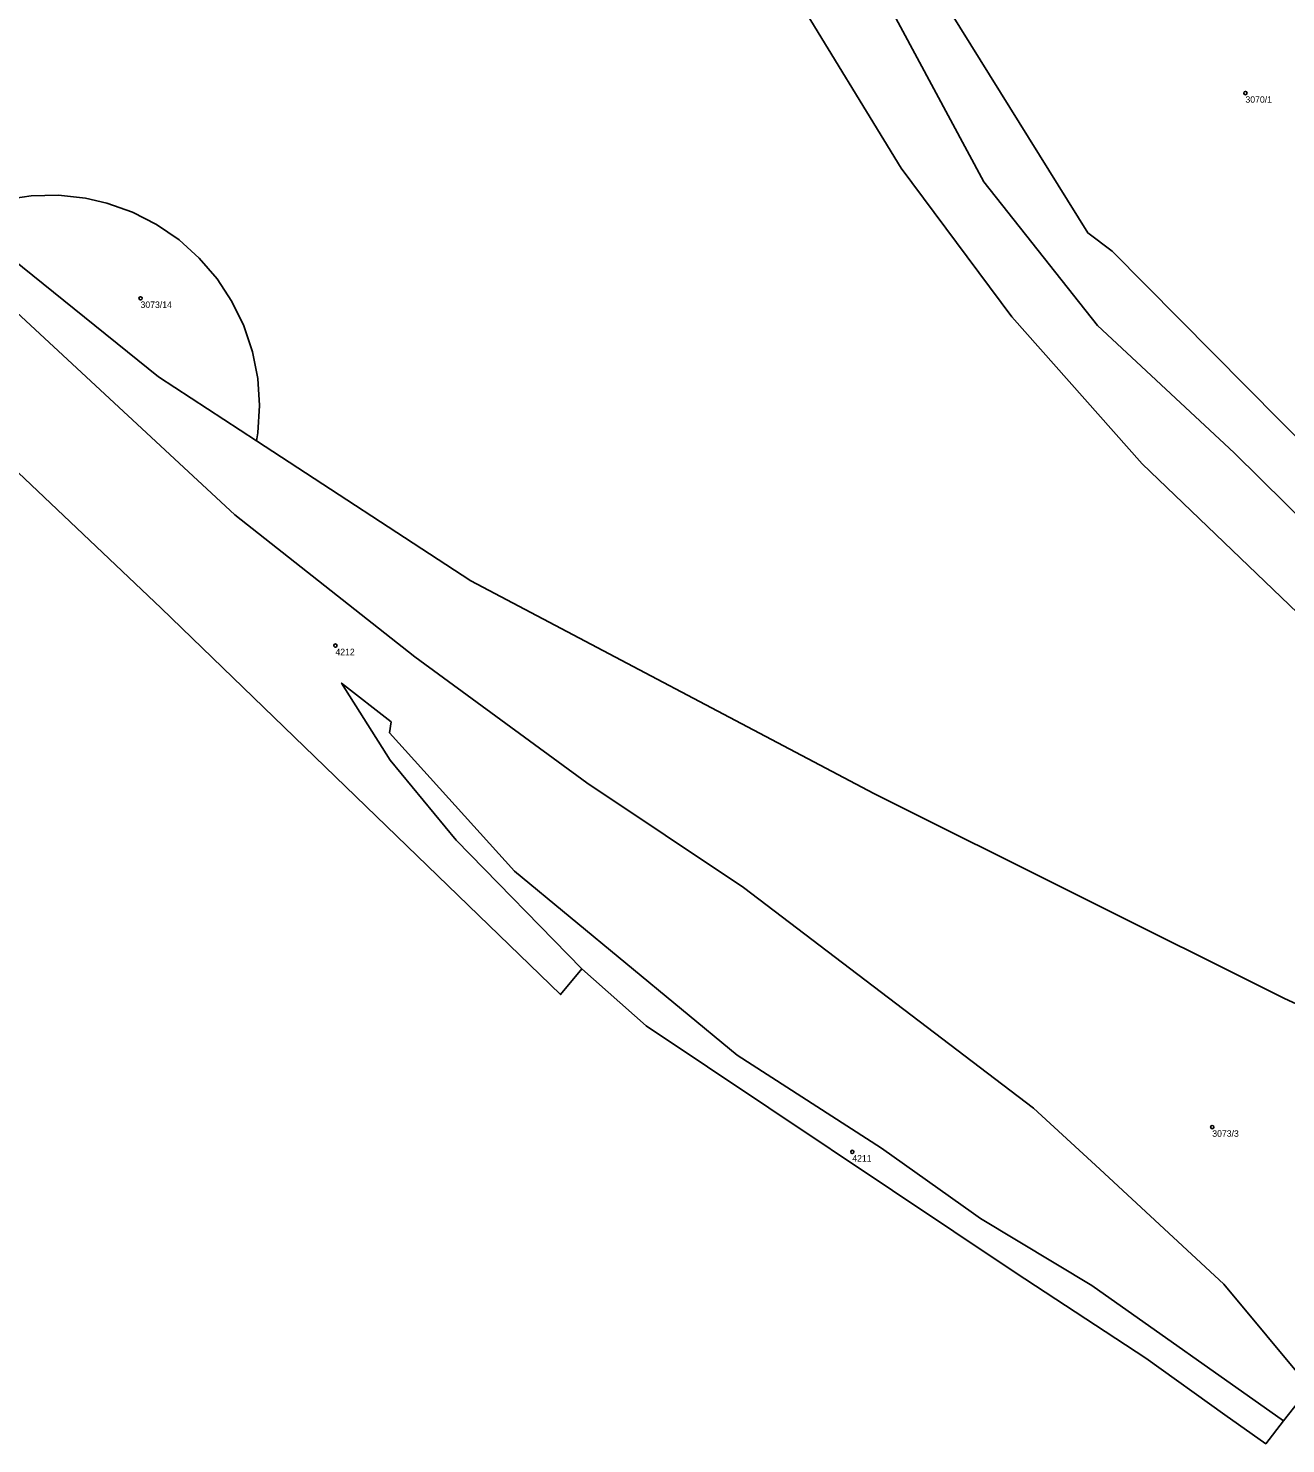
# Model space of a CAD drawing. Extents: x -878211 to -870363, y -1058464 to -1052522.
# Drawn here: x -873233.3 to -873039.3, y -1057207 to -1056988.6 of the extents above; entities that cross this region are included whole.
import ezdxf

# ---------------------------------------------------------------- set-up
doc = ezdxf.new("R2010")
doc.units = 0
for name, color, linetype in [('Definiční body', 7, 'Continuous'), ('Polygon ku', 7, 'Continuous'), ('Polygon parcely', 7, 'Continuous')]:
    doc.layers.add(name, color=color, linetype=linetype)

msp = doc.modelspace()

# ---------------------------------------------------------------- linework, layer by layer
at = {"layer": 'Definiční body'}
for centre in [(-873045.5, -1056998.59994), (-873215.97, -1057030.26994), (-873185.9, -1057083.85994), (-873050.62, -1057158.16994), (-873106.16, -1057161.99994)]:
    msp.add_circle(centre, 0.25, dxfattribs=at)
at = {"layer": 'Polygon ku'}
msp.add_lwpolyline([(-873267.97, -1057025.76), (-873212.78, -1057078.08), (-873151.16, -1057137.71), (-873147.87, -1057133.75), (-873137.94, -1057142.55), (-873081.03, -1057180.62), (-873060.85, -1057193.84), (-873048.66, -1057202.57), (-873042.38, -1057207.02), (-873039.61, -1057203.5), (-873035.55, -1057198.34)], dxfattribs=at)
at = {"layer": 'Polygon parcely'}
for points in [[(-872975.33, -1057124.38), (-872968.53, -1057119.18), (-872971.27, -1057116.51), (-873024.55, -1057064.91), (-873066.09, -1057022.97), (-873069.82, -1057020.18), (-873113.62, -1056949.68), (-873098.79, -1056939.62), (-873107.57, -1056931.87), (-873154.36, -1056878.48), (-873142.73, -1056908.55), (-873129.41, -1056932.34), (-873120.48, -1056952.63), (-873101.31, -1056983.56), (-873085.89, -1057012.28), (-873068.35, -1057034.47), (-873047.23, -1057054.12), (-873007.09, -1057093.78), (-872978.23, -1057121.56)], [(-873198.1, -1057052.24), (-873197.88, -1057051.02), (-873197.61, -1057046.83), (-873197.88, -1057042.64), (-873198.69, -1057038.52), (-873200.02, -1057034.54), (-873201.86, -1057030.76), (-873204.17, -1057027.26), (-873206.91, -1057024.08), (-873210.03, -1057021.27), (-873213.49, -1057018.9), (-873217.23, -1057016.99), (-873221.19, -1057015.58), (-873224.48, -1057014.83), (-873228.65, -1057014.37), (-873232.85, -1057014.45), (-873237, -1057015.07), (-873241.04, -1057016.22), (-873244.08, -1057017.52), (-873213.2, -1057042.37)], [(-873184.94, -1057089.64), (-873177.45, -1057101.56), (-873167.27, -1057113.91), (-873147.87, -1057133.75), (-873137.94, -1057142.55), (-873081.03, -1057180.62), (-873060.85, -1057193.84), (-873048.66, -1057202.57), (-873042.38, -1057207.02), (-873039.61, -1057203.5), (-873069.19, -1057182.59), (-873086.39, -1057172.25), (-873087.44, -1057171.5), (-873101.67, -1057161.43), (-873123.9, -1057147.05), (-873158.26, -1057118.66), (-873177.56, -1057097.32), (-873177.28, -1057095.64)]]:
    msp.add_lwpolyline(points, close=True, dxfattribs=at)
for points in [[(-873113.62, -1056949.68), (-873069.82, -1057020.18), (-873066.09, -1057022.97), (-873024.55, -1057064.91)], [(-873037.47, -1057078.83), (-873061.43, -1057055.82), (-873081.54, -1057033.13), (-873098.63, -1057010.17), (-873115.23, -1056982.98)], [(-873115.23, -1056982.98), (-873098.63, -1057010.17), (-873081.54, -1057033.13), (-873061.43, -1057055.82), (-873037.47, -1057078.83)], [(-873007.09, -1057093.78), (-873047.23, -1057054.12), (-873068.35, -1057034.47), (-873085.89, -1057012.28), (-873101.31, -1056983.56)], [(-873278.86, -1056991.81), (-873201.43, -1057063.66), (-873173.66, -1057085.59), (-873147.1, -1057105.06), (-873122.95, -1057121.21), (-873078.21, -1057155.23), (-873067.99, -1057164.68), (-873048.85, -1057182.38), (-873035.55, -1057198.34)], [(-873267.97, -1057025.76), (-873212.78, -1057078.08), (-873151.16, -1057137.71), (-873147.87, -1057133.75), (-873167.27, -1057113.91), (-873177.45, -1057101.56), (-873184.94, -1057089.64), (-873177.28, -1057095.64), (-873177.56, -1057097.32), (-873158.26, -1057118.66), (-873123.9, -1057147.05), (-873101.67, -1057161.43), (-873087.44, -1057171.5), (-873086.39, -1057172.25), (-873069.19, -1057182.59), (-873039.61, -1057203.5), (-873035.55, -1057198.34), (-873048.85, -1057182.38), (-873067.99, -1057164.68), (-873078.21, -1057155.23), (-873122.95, -1057121.21), (-873147.1, -1057105.06), (-873173.66, -1057085.59), (-873201.43, -1057063.66), (-873278.86, -1056991.81)], [(-873237, -1057015.07), (-873232.85, -1057014.45), (-873228.65, -1057014.37), (-873224.48, -1057014.83), (-873221.19, -1057015.58), (-873217.23, -1057016.99), (-873213.49, -1057018.9), (-873210.03, -1057021.27), (-873206.91, -1057024.08), (-873204.17, -1057027.26), (-873201.86, -1057030.76), (-873200.02, -1057034.54), (-873198.69, -1057038.52), (-873197.88, -1057042.64), (-873197.61, -1057046.83), (-873197.88, -1057051.02), (-873198.1, -1057052.24), (-873165.03, -1057073.85), (-873102.85, -1057106.7), (-873039.5, -1057138.31), (-872957.77, -1057175.78)], [(-872957.77, -1057175.78), (-873039.5, -1057138.31), (-873102.85, -1057106.7), (-873165.03, -1057073.85), (-873198.1, -1057052.24), (-873213.2, -1057042.37), (-873244.08, -1057017.52)]]:
    msp.add_lwpolyline(points, dxfattribs=at)

# ---------------------------------------------------------------- texts
at = {"layer": 'Definiční body'}
for s, p in [('3070/1', (-873045.5, -1057000.089)), ('3073/14', (-873215.97, -1057031.759)), ('4212', (-873185.9, -1057085.349)), ('3073/3', (-873050.62, -1057159.659)), ('4211', (-873106.16, -1057163.489))]:
    msp.add_text(s, height=0.999996, dxfattribs=at).set_placement(p)

doc.saveas('drawing.dxf')
